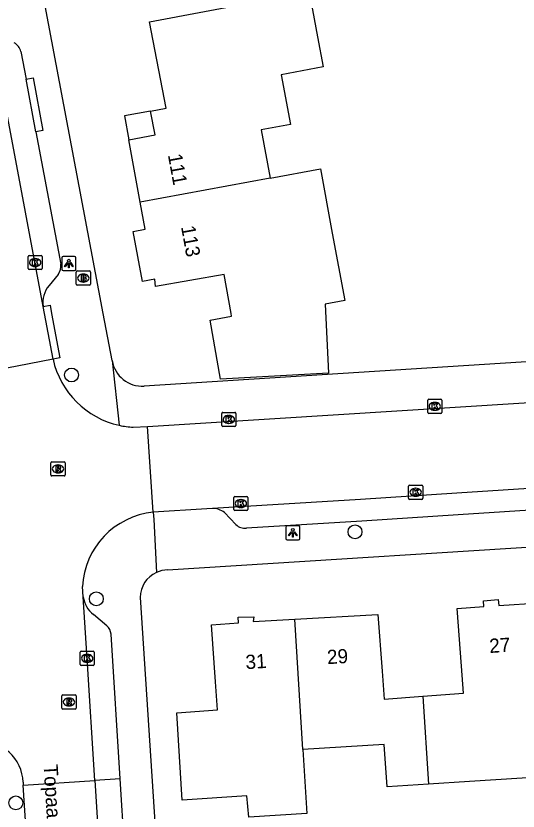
# Model space of a CAD drawing. Extents: x 159628 to 160723, y 388176 to 389416.
# Drawn here: x 160357.7 to 160393.1, y 388464.9 to 388521 of the extents above; entities that cross this region are included whole.
import ezdxf

# ---------------------------------------------------------------- set-up
doc = ezdxf.new("R2010")
doc.units = 0
for name, color, linetype in [('IMGEO_Boom', 7, 'Continuous'), ('IMGEO_Brandkraan', 7, 'Continuous'), ('IMGEO_Kolk', 7, 'Continuous'), ('IMGEO_Lichtpunt', 7, 'Continuous'), ('IMGEO_Openbare_ruimte_label', 7, 'Continuous'), ('IMGEO_Pand', 7, 'Continuous'), ('IMGEO_Pand_nummerreeks', 7, 'Continuous'), ('IMGEO_Pand_overbouw', 7, 'Continuous'), ('IMGEO_Parkeervlak_open', 7, 'Continuous'), ('IMGEO_Rijbaan_lokaal_open', 7, 'Continuous'), ('IMGEO_Rioolput', 7, 'Continuous'), ('IMGEO_Voetpad_open', 7, 'Continuous')]:
    doc.layers.add(name, color=color, linetype=linetype)

msp = doc.modelspace()

# ---------------------------------------------------------------- linework, layer by layer
at = {"layer": 'IMGEO_Boom'}
for centre in [(160361.626, 388495.666), (160381.602, 388484.612), (160363.369, 388479.883), (160357.7, 388465.499)]:
    msp.add_circle(centre, 0.489, dxfattribs=at)
at = {"layer": 'IMGEO_Brandkraan'}
for p, q in [((160362.026, 388502.999), (160362.878, 388502.999)), ((160361.951, 388502.073), (160361.951, 388502.925)), ((160362.439, 388502.779), (160362.464, 388502.779)), ((160362.952, 388502.925), (160362.952, 388502.073)), ((160362.878, 388501.999), (160362.026, 388501.999)), ((160362.462, 388502.219), (160362.437, 388502.219))]:
    msp.add_line(p, q, dxfattribs=at)
for points in [[(160362.026, 388502.999), (160362.878, 388502.999)], [(160361.951, 388502.073), (160361.951, 388502.925)], [(160362.299, 388502.699), (160362.299, 388502.299), (160362.512, 388502.299)], [(160362.53, 388502.699), (160362.299, 388502.699)], [(160362.478, 388502.618), (160362.424, 388502.618), (160362.424, 388502.542)], [(160362.424, 388502.542), (160362.477, 388502.542)], [(160362.486, 388502.466), (160362.424, 388502.466), (160362.424, 388502.385)], [(160362.952, 388502.925), (160362.952, 388502.073)], [(160362.878, 388501.999), (160362.026, 388501.999)], [(160362.424, 388502.385), (160362.486, 388502.385)]]:
    msp.add_lwpolyline(points, dxfattribs=at)
for centre, radius, start, end in [((160362.028, 388502.923), 0.0765, 91.552, 178.448), ((160362.028, 388502.923), 0.0765, 91.552, 178.448), ((160362.876, 388502.923), 0.0765, 1.552, 88.448), ((160362.876, 388502.923), 0.0765, 1.552, 88.448), ((160362.479, 388502.58), 0.0379, 267.8285, 90.9355), ((160362.487, 388502.425), 0.0404, 269.8759, 90.5077), ((160362.534, 388502.554), 0.145, 59.4692, 91.5367), ((160362.559, 388502.601), 0.0922, 285.5137, 58.1501), ((160362.564, 388502.409), 0.105, 301.3115, 78.989), ((160362.028, 388502.075), 0.0765, 181.552, 268.448), ((160362.028, 388502.075), 0.0765, 181.552, 268.448), ((160362.518, 388502.55), 0.251, 268.6676, 293.5347), ((160362.876, 388502.075), 0.0765, 271.552, 358.448), ((160362.876, 388502.075), 0.0765, 271.552, 358.448)]:
    msp.add_arc(centre, radius, start, end, dxfattribs=at)
for centre, major_axis, ratio, start_param, end_param in [((160362.438, 388502.499), (-0.387, 0.002), 0.722429, 4.712389, 7.853982), ((160362.463, 388502.499), (-0.39, 0.002), 0.717154, 1.570796, 4.712389)]:
    msp.add_ellipse(centre, major_axis=major_axis, ratio=ratio, start_param=start_param, end_param=end_param, dxfattribs=at)
at = {"layer": 'IMGEO_Kolk'}
for p, q in [((160358.557, 388503.167), (160358.557, 388504.019)), ((160358.632, 388504.093), (160359.484, 388504.093)), ((160359.045, 388503.873), (160359.07, 388503.873)), ((160359.558, 388504.019), (160359.558, 388503.167)), ((160359.484, 388503.093), (160358.632, 388503.093)), ((160359.068, 388503.313), (160359.043, 388503.313)), ((160386.725, 388493.03), (160386.725, 388493.882)), ((160386.8, 388493.956), (160387.652, 388493.956)), ((160387.213, 388493.736), (160387.238, 388493.736)), ((160387.726, 388493.882), (160387.726, 388493.03)), ((160372.208, 388492.106), (160372.208, 388492.958)), ((160372.283, 388493.032), (160373.135, 388493.032)), ((160373.209, 388492.958), (160373.209, 388492.106)), ((160387.652, 388492.956), (160386.8, 388492.956)), ((160387.236, 388493.176), (160387.211, 388493.176)), ((160372.696, 388492.812), (160372.721, 388492.812)), ((160373.135, 388492.032), (160372.283, 388492.032)), ((160372.719, 388492.252), (160372.694, 388492.252)), ((160385.452, 388487.899), (160386.304, 388487.899)), ((160385.377, 388486.973), (160385.377, 388487.825)), ((160385.865, 388487.679), (160385.89, 388487.679)), ((160386.378, 388487.825), (160386.378, 388486.973)), ((160373.057, 388486.178), (160373.057, 388487.03)), ((160373.132, 388487.104), (160373.984, 388487.104)), ((160373.545, 388486.884), (160373.57, 388486.884)), ((160374.058, 388487.03), (160374.058, 388486.178)), ((160386.304, 388486.899), (160385.452, 388486.899)), ((160385.888, 388487.119), (160385.863, 388487.119)), ((160373.568, 388486.324), (160373.543, 388486.324)), ((160373.984, 388486.104), (160373.132, 388486.104)), ((160362.225, 388475.265), (160362.225, 388476.117)), ((160362.3, 388476.191), (160363.152, 388476.191)), ((160363.226, 388476.117), (160363.226, 388475.265)), ((160362.713, 388475.971), (160362.738, 388475.971)), ((160363.152, 388475.191), (160362.3, 388475.191)), ((160362.736, 388475.411), (160362.711, 388475.411))]:
    msp.add_line(p, q, dxfattribs=at)
for points in [[(160358.557, 388503.167), (160358.557, 388504.019)], [(160358.632, 388504.093), (160359.484, 388504.093)], [(160358.878, 388503.793), (160359.001, 388503.793), (160359.001, 388503.642), (160359.131, 388503.793), (160359.295, 388503.793), (160359.149, 388503.642), (160359.302, 388503.393), (160359.15, 388503.393), (160359.065, 388503.557), (160359.001, 388503.49), (160359.001, 388503.393), (160358.878, 388503.393), (160358.878, 388503.793)], [(160359.558, 388504.019), (160359.558, 388503.167)], [(160359.484, 388503.093), (160358.632, 388503.093)], [(160386.725, 388493.03), (160386.725, 388493.882)], [(160386.8, 388493.956), (160387.652, 388493.956)], [(160387.046, 388493.656), (160387.169, 388493.656), (160387.169, 388493.505), (160387.299, 388493.656), (160387.463, 388493.656), (160387.317, 388493.505), (160387.47, 388493.256), (160387.318, 388493.256), (160387.233, 388493.42), (160387.169, 388493.353), (160387.169, 388493.256), (160387.046, 388493.256), (160387.046, 388493.656)], [(160387.726, 388493.882), (160387.726, 388493.03)], [(160372.208, 388492.106), (160372.208, 388492.958)], [(160372.283, 388493.032), (160373.135, 388493.032)], [(160373.209, 388492.958), (160373.209, 388492.106)], [(160387.652, 388492.956), (160386.8, 388492.956)], [(160372.529, 388492.732), (160372.652, 388492.732), (160372.652, 388492.581), (160372.782, 388492.732), (160372.946, 388492.732), (160372.8, 388492.581), (160372.953, 388492.332), (160372.801, 388492.332), (160372.716, 388492.496), (160372.652, 388492.429), (160372.652, 388492.332), (160372.529, 388492.332), (160372.529, 388492.732)], [(160373.135, 388492.032), (160372.283, 388492.032)], [(160385.452, 388487.899), (160386.304, 388487.899)], [(160385.377, 388486.973), (160385.377, 388487.825)], [(160385.698, 388487.599), (160385.821, 388487.599), (160385.821, 388487.448), (160385.951, 388487.599), (160386.115, 388487.599), (160385.969, 388487.448), (160386.122, 388487.199), (160385.97, 388487.199), (160385.885, 388487.363), (160385.821, 388487.296), (160385.821, 388487.199), (160385.698, 388487.199), (160385.698, 388487.599)], [(160386.378, 388487.825), (160386.378, 388486.973)], [(160373.057, 388486.178), (160373.057, 388487.03)], [(160373.132, 388487.104), (160373.984, 388487.104)], [(160373.378, 388486.804), (160373.501, 388486.804), (160373.501, 388486.653), (160373.631, 388486.804), (160373.795, 388486.804), (160373.649, 388486.653), (160373.802, 388486.404), (160373.65, 388486.404), (160373.565, 388486.568), (160373.501, 388486.501), (160373.501, 388486.404), (160373.378, 388486.404), (160373.378, 388486.804)], [(160374.058, 388487.03), (160374.058, 388486.178)], [(160386.304, 388486.899), (160385.452, 388486.899)], [(160373.984, 388486.104), (160373.132, 388486.104)], [(160362.225, 388475.265), (160362.225, 388476.117)], [(160362.3, 388476.191), (160363.152, 388476.191)], [(160363.226, 388476.117), (160363.226, 388475.265)], [(160362.546, 388475.891), (160362.669, 388475.891), (160362.669, 388475.74), (160362.799, 388475.891), (160362.963, 388475.891), (160362.817, 388475.74), (160362.97, 388475.491), (160362.818, 388475.491), (160362.733, 388475.655), (160362.669, 388475.588), (160362.669, 388475.491), (160362.546, 388475.491), (160362.546, 388475.891)], [(160363.152, 388475.191), (160362.3, 388475.191)]]:
    msp.add_lwpolyline(points, dxfattribs=at)
for centre, start, end in [((160358.634, 388504.017), 91.552, 178.448), ((160358.634, 388504.017), 91.552, 178.448), ((160359.482, 388504.017), 1.552, 88.448), ((160359.482, 388504.017), 1.552, 88.448), ((160358.634, 388503.169), 181.552, 268.448), ((160358.634, 388503.169), 181.552, 268.448), ((160359.482, 388503.169), 271.552, 358.448), ((160359.482, 388503.169), 271.552, 358.448), ((160386.802, 388493.88), 91.552, 178.448), ((160386.802, 388493.88), 91.552, 178.448), ((160387.65, 388493.88), 1.552, 88.448), ((160387.65, 388493.88), 1.552, 88.448), ((160372.285, 388492.956), 91.552, 178.448), ((160372.285, 388492.956), 91.552, 178.448), ((160373.133, 388492.956), 1.552, 88.448), ((160373.133, 388492.956), 1.552, 88.448), ((160386.802, 388493.032), 181.552, 268.448), ((160386.802, 388493.032), 181.552, 268.448), ((160387.65, 388493.032), 271.552, 358.448), ((160387.65, 388493.032), 271.552, 358.448), ((160372.285, 388492.108), 181.552, 268.448), ((160372.285, 388492.108), 181.552, 268.448), ((160373.133, 388492.108), 271.552, 358.448), ((160373.133, 388492.108), 271.552, 358.448), ((160385.454, 388487.823), 91.552, 178.448), ((160385.454, 388487.823), 91.552, 178.448), ((160386.302, 388487.823), 1.552, 88.448), ((160386.302, 388487.823), 1.552, 88.448), ((160373.134, 388487.028), 91.552, 178.448), ((160373.134, 388487.028), 91.552, 178.448), ((160373.982, 388487.028), 1.552, 88.448), ((160373.982, 388487.028), 1.552, 88.448), ((160385.454, 388486.975), 181.552, 268.448), ((160385.454, 388486.975), 181.552, 268.448), ((160386.302, 388486.975), 271.552, 358.448), ((160386.302, 388486.975), 271.552, 358.448), ((160373.134, 388486.18), 181.552, 268.448), ((160373.134, 388486.18), 181.552, 268.448), ((160373.982, 388486.18), 271.552, 358.448), ((160373.982, 388486.18), 271.552, 358.448), ((160362.302, 388476.115), 91.552, 178.448), ((160362.302, 388476.115), 91.552, 178.448), ((160363.15, 388476.115), 1.552, 88.448), ((160363.15, 388476.115), 1.552, 88.448), ((160362.302, 388475.267), 181.552, 268.448), ((160362.302, 388475.267), 181.552, 268.448), ((160363.15, 388475.267), 271.552, 358.448), ((160363.15, 388475.267), 271.552, 358.448)]:
    msp.add_arc(centre, 0.0765, start, end, dxfattribs=at)
for centre, major_axis, ratio, start_param, end_param in [((160359.044, 388503.593), (-0.387, 0.002), 0.722429, 4.712389, 7.853982), ((160359.069, 388503.593), (-0.39, 0.002), 0.717154, 1.570796, 4.712389), ((160387.212, 388493.456), (-0.387, 0.002), 0.722429, 4.712389, 7.853982), ((160387.237, 388493.456), (-0.39, 0.002), 0.717154, 1.570796, 4.712389), ((160372.695, 388492.532), (-0.387, 0.002), 0.722429, 4.712389, 7.853982), ((160372.72, 388492.532), (-0.39, 0.002), 0.717154, 1.570796, 4.712389), ((160385.864, 388487.399), (-0.387, 0.002), 0.722429, 4.712389, 7.853982), ((160385.889, 388487.399), (-0.39, 0.002), 0.717154, 1.570796, 4.712389), ((160373.544, 388486.604), (-0.387, 0.002), 0.722429, 4.712389, 7.853982), ((160373.569, 388486.604), (-0.39, 0.002), 0.717154, 1.570796, 4.712389), ((160362.712, 388475.691), (-0.387, 0.002), 0.722429, 4.712389, 7.853982), ((160362.737, 388475.691), (-0.39, 0.002), 0.717154, 1.570796, 4.712389)]:
    msp.add_ellipse(centre, major_axis=major_axis, ratio=ratio, start_param=start_param, end_param=end_param, dxfattribs=at)
at = {"layer": 'IMGEO_Lichtpunt'}
for p, q in [((160360.937, 388503.924), (160360.937, 388503.117)), ((160360.937, 388503.924), (160360.937, 388503.117)), ((160361.839, 388504.019), (160361.031, 388504.019)), ((160361.839, 388504.019), (160361.031, 388504.019)), ((160361.933, 388503.117), (160361.933, 388503.924)), ((160361.933, 388503.117), (160361.933, 388503.924)), ((160361.031, 388503.023), (160361.839, 388503.023)), ((160361.031, 388503.023), (160361.839, 388503.023)), ((160376.719, 388484.943), (160376.719, 388484.136)), ((160376.719, 388484.943), (160376.719, 388484.136)), ((160377.621, 388485.038), (160376.813, 388485.038)), ((160377.621, 388485.038), (160376.813, 388485.038)), ((160377.715, 388484.136), (160377.715, 388484.943)), ((160377.715, 388484.136), (160377.715, 388484.943)), ((160376.813, 388484.042), (160377.621, 388484.042)), ((160376.813, 388484.042), (160377.621, 388484.042))]:
    msp.add_line(p, q, dxfattribs=at)
for points in [[(160361.311, 388503.588), (160361.35, 388503.56), (160361.162, 388503.298), (160361.124, 388503.325), (160361.311, 388503.588)], [(160361.523, 388503.56), (160361.561, 388503.587), (160361.748, 388503.325), (160361.709, 388503.297), (160361.523, 388503.56)], [(160361.413, 388503.54), (160361.46, 388503.54), (160361.46, 388503.218), (160361.413, 388503.218), (160361.413, 388503.54)], [(160377.093, 388484.607), (160377.132, 388484.579), (160376.944, 388484.317), (160376.906, 388484.344), (160377.093, 388484.607)], [(160377.195, 388484.559), (160377.242, 388484.559), (160377.242, 388484.237), (160377.195, 388484.237), (160377.195, 388484.559)], [(160377.305, 388484.579), (160377.343, 388484.606), (160377.53, 388484.344), (160377.491, 388484.316), (160377.305, 388484.579)]]:
    msp.add_lwpolyline(points, dxfattribs=at)
for centre in [(160361.436, 388503.722), (160377.218, 388484.741)]:
    msp.add_circle(centre, 0.0994, dxfattribs=at)
for centre, start, end in [((160361.031, 388503.924), 90, 180), ((160361.031, 388503.924), 90, 180), ((160361.839, 388503.924), 0, 90), ((160361.839, 388503.924), 0, 90), ((160361.031, 388503.117), 180, 270), ((160361.031, 388503.117), 180, 270), ((160361.839, 388503.117), 270, 0), ((160361.839, 388503.117), 270, 360), ((160376.813, 388484.943), 90, 180), ((160376.813, 388484.943), 90, 180), ((160377.621, 388484.943), 0, 90), ((160377.621, 388484.943), 0, 90), ((160376.813, 388484.136), 180, 270), ((160376.813, 388484.136), 180, 270), ((160377.621, 388484.136), 270, 0), ((160377.621, 388484.136), 270, 360)]:
    msp.add_arc(centre, 0.0946, start, end, dxfattribs=at)
at = {"layer": 'IMGEO_Pand'}
for points in [[(160366.466, 388507.844), (160365.649, 388512.246), (160367.508, 388512.601), (160367.189, 388514.266), (160368.286, 388514.475), (160367.121, 388520.564), (160378.364, 388522.706), (160378.961, 388519.498), (160379.356, 388517.378), (160376.406, 388516.829), (160377.057, 388513.335), (160374.977, 388512.947), (160375.612, 388509.537)], [(160375.612, 388509.537), (160379.162, 388510.194), (160380.004, 388505.662), (160380.884, 388500.923), (160379.496, 388500.666), (160379.745, 388495.783), (160372.131, 388495.363), (160371.391, 388499.532), (160372.905, 388499.801), (160372.87, 388500), (160372.381, 388502.754), (160367.545, 388501.896), (160367.487, 388502.412), (160366.619, 388502.25), (160365.964, 388505.778), (160366.82, 388505.938), (160366.466, 388507.844)], [(160375.612, 388509.537), (160366.466, 388507.844)], [(160386.378, 388473.014), (160389.242, 388473.228), (160389.099, 388475.145), (160388.796, 388479.2), (160390.687, 388479.342), (160390.658, 388479.741), (160391.702, 388479.834), (160391.74, 388479.41), (160394.627, 388479.593)], [(160377.931, 388469.253), (160378.196, 388464.746), (160374.119, 388464.501), (160373.977, 388465.992), (160369.43, 388465.699), (160369.038, 388471.855), (160371.908, 388472.052), (160371.772, 388474.034), (160371.495, 388478.064), (160373.4, 388478.195), (160373.372, 388478.596), (160374.461, 388478.617), (160374.433, 388478.283), (160377.366, 388478.449)], [(160377.366, 388478.449), (160383.212, 388478.781), (160383.511, 388474.787), (160383.659, 388472.81), (160386.378, 388473.014)], [(160377.931, 388469.253), (160377.366, 388478.449)], [(160386.378, 388473.014), (160386.781, 388466.82)], [(160395.211, 388470.372), (160395.053, 388470.362), (160395.243, 388467.368), (160389.666, 388467.007), (160386.781, 388466.82)], [(160386.781, 388466.82), (160383.858, 388466.631), (160383.665, 388469.625), (160377.931, 388469.253)]]:
    msp.add_lwpolyline(points, dxfattribs=at)
at = {"layer": 'IMGEO_Pand_overbouw'}
msp.add_lwpolyline([(160365.649, 388512.246), (160367.508, 388512.601), (160367.189, 388514.266), (160365.362, 388513.927)], close=True, dxfattribs=at)
at = {"layer": 'IMGEO_Parkeervlak_open'}
msp.add_lwpolyline([(160365.049, 388467.186), (160363.266, 388467.074)], dxfattribs=at)
at = {"layer": 'IMGEO_Rijbaan_lokaal_open'}
for points in [[(160359.619, 388500.498), (160355.785, 388520.824)], [(160360.315, 388496.776), (160359.705, 388500), (160359.619, 388500.498)], [(160360.315, 388496.776), (160355.339, 388495.817)], [(160366.987, 388492.046), (160402.116, 388494.248), (160408.897, 388494.672), (160420.362, 388495.391), (160424.131, 388495.627), (160427.705, 388495.851)], [(160365.977, 388491.983), (160366.987, 388492.046)], [(160367.38, 388485.986), (160366.987, 388492.046)], [(160428.063, 388489.866), (160422.859, 388489.52), (160416.087, 388489.084), (160406.093, 388488.441), (160399.309, 388488.005), (160388.781, 388487.328), (160381.99, 388486.891), (160371.556, 388486.262)], [(160371.556, 388486.262), (160371.152, 388486.237), (160367.38, 388485.986)], [(160362.443, 388480.027), (160362.401, 388480.744)], [(160363.266, 388467.074), (160362.721, 388475.691), (160362.443, 388480.027)], [(160358.205, 388466.963), (160358.219, 388466.756)], [(160358.219, 388466.756), (160363.266, 388467.074)], [(160358.43, 388463.522), (160358.219, 388466.756)], [(160363.266, 388467.074), (160363.877, 388457.381), (160364.342, 388450.32)]]:
    msp.add_lwpolyline(points, dxfattribs=at)
for centre, radius, start, end in [((160366.311, 388498.118), 6.144, 192.6124, 257.584), ((160366.31, 388498.137), 6.163, 257.6337, 266.9034), ((160367.911, 388480.496), 5.516, 95.5281, 177.4198), ((160355.209, 388466.856), 2.998, 2.0463, 93.7932)]:
    msp.add_arc(centre, radius, start, end, dxfattribs=at)
at = {"layer": 'IMGEO_Rioolput'}
for p, q in [((160360.242, 388489.546), (160361.094, 388489.546)), ((160360.167, 388488.62), (160360.167, 388489.472)), ((160360.655, 388489.326), (160360.68, 388489.326)), ((160361.168, 388489.472), (160361.168, 388488.62)), ((160361.094, 388488.546), (160360.242, 388488.546)), ((160360.678, 388488.766), (160360.653, 388488.766)), ((160360.942, 388472.186), (160360.942, 388473.038)), ((160361.017, 388473.112), (160361.869, 388473.112)), ((160361.43, 388472.892), (160361.455, 388472.892)), ((160361.943, 388473.038), (160361.943, 388472.186)), ((160361.453, 388472.332), (160361.428, 388472.332)), ((160361.869, 388472.112), (160361.017, 388472.112))]:
    msp.add_line(p, q, dxfattribs=at)
for points in [[(160360.242, 388489.546), (160361.094, 388489.546)], [(160360.167, 388488.62), (160360.167, 388489.472)], [(160360.756, 388489.244), (160360.504, 388489.246), (160360.504, 388488.846)], [(160360.504, 388488.846), (160360.628, 388488.846), (160360.628, 388489.008), (160360.639, 388489.008)], [(160360.682, 388489.165), (160360.628, 388489.165), (160360.628, 388489.084)], [(160360.628, 388489.084), (160360.68, 388489.084)], [(160361.168, 388489.472), (160361.168, 388488.62)], [(160361.094, 388488.546), (160360.242, 388488.546)], [(160360.686, 388488.979), (160360.757, 388488.846), (160360.897, 388488.846), (160360.832, 388488.972)], [(160360.942, 388472.186), (160360.942, 388473.038)], [(160361.017, 388473.112), (160361.869, 388473.112)], [(160361.531, 388472.81), (160361.279, 388472.812), (160361.279, 388472.412)], [(160361.457, 388472.731), (160361.403, 388472.731), (160361.403, 388472.65)], [(160361.943, 388473.038), (160361.943, 388472.186)], [(160361.279, 388472.412), (160361.403, 388472.412), (160361.403, 388472.574), (160361.414, 388472.574)], [(160361.403, 388472.65), (160361.455, 388472.65)], [(160361.461, 388472.545), (160361.532, 388472.412), (160361.672, 388472.412), (160361.607, 388472.538)], [(160361.869, 388472.112), (160361.017, 388472.112)]]:
    msp.add_lwpolyline(points, dxfattribs=at)
for centre, radius, start, end in [((160360.244, 388489.47), 0.0765, 91.552, 178.448), ((160360.244, 388489.47), 0.0765, 91.552, 178.448), ((160361.092, 388489.47), 0.0765, 1.552, 88.448), ((160361.092, 388489.47), 0.0765, 1.552, 88.448), ((160360.638, 388488.955), 0.0533, 26.0293, 88.6989), ((160360.664, 388489.273), 0.19, 274.7715, 282.9687), ((160360.688, 388489.069), 0.0964, 77.0061, 93.1865), ((160360.702, 388489.126), 0.0378, 276.6634, 79.6772), ((160360.755, 388489.134), 0.109, 350.3612, 89.416), ((160360.753, 388489.134), 0.112, 277.5842, 350.9817), ((160360.737, 388488.919), 0.108, 29.5134, 73.7905), ((160360.244, 388488.622), 0.0765, 181.552, 268.448), ((160360.244, 388488.622), 0.0765, 181.552, 268.448), ((160361.092, 388488.622), 0.0765, 271.552, 358.448), ((160361.092, 388488.622), 0.0765, 271.552, 358.448), ((160361.019, 388473.036), 0.0765, 91.552, 178.448), ((160361.019, 388473.036), 0.0765, 91.552, 178.448), ((160361.463, 388472.635), 0.0964, 77.0061, 93.1865), ((160361.477, 388472.692), 0.0378, 276.6634, 79.6772), ((160361.53, 388472.7), 0.109, 350.3612, 89.416), ((160361.867, 388473.036), 0.0765, 1.552, 88.448), ((160361.867, 388473.036), 0.0765, 1.552, 88.448), ((160361.019, 388472.188), 0.0765, 181.552, 268.448), ((160361.019, 388472.188), 0.0765, 181.552, 268.448), ((160361.413, 388472.521), 0.0533, 26.0293, 88.6989), ((160361.439, 388472.839), 0.19, 274.7715, 282.9687), ((160361.528, 388472.7), 0.112, 277.5842, 350.9817), ((160361.512, 388472.485), 0.108, 29.5134, 73.7905), ((160361.867, 388472.188), 0.0765, 271.552, 358.448), ((160361.867, 388472.188), 0.0765, 271.552, 358.448)]:
    msp.add_arc(centre, radius, start, end, dxfattribs=at)
for centre, major_axis, ratio, start_param, end_param in [((160360.654, 388489.046), (-0.387, 0.002), 0.722429, 4.712389, 7.853982), ((160360.679, 388489.046), (-0.39, 0.002), 0.717154, 1.570796, 4.712389), ((160361.429, 388472.612), (-0.387, 0.002), 0.722429, 4.712389, 7.853982), ((160361.454, 388472.612), (-0.39, 0.002), 0.717154, 1.570796, 4.712389)]:
    msp.add_ellipse(centre, major_axis=major_axis, ratio=ratio, start_param=start_param, end_param=end_param, dxfattribs=at)
at = {"layer": 'IMGEO_Voetpad_open'}
for points in [[(160364.48, 388496.683), (160363.856, 388500), (160359.702, 388522.062)], [(160358.044, 388518.479), (160358.413, 388516.516)], [(160358.413, 388516.516), (160358.909, 388516.608), (160359.601, 388512.9), (160359.11, 388512.809)], [(160359.11, 388512.809), (160358.413, 388516.516)], [(160359.11, 388512.809), (160360.863, 388503.487)], [(160360.673, 388502.745), (160360.034, 388501.964)], [(160359.619, 388500.498), (160360.11, 388500.589), (160360.22, 388500), (160360.806, 388496.867), (160360.315, 388496.776)], [(160427.265, 388498.731), (160366.742, 388494.873)], [(160364.48, 388496.683), (160364.99, 388492.117)], [(160429.203, 388489.351), (160428.559, 388488.573), (160428.377, 388488.44), (160428.166, 388488.337), (160428.052, 388488.313), (160427.943, 388488.297), (160422.958, 388487.974), (160416.185, 388487.557), (160406.187, 388486.925), (160399.403, 388486.496), (160388.881, 388485.8), (160382.089, 388485.351), (160373.952, 388484.861)], [(160367.38, 388485.986), (160367.414, 388485.488), (160367.602, 388481.743)], [(160368.394, 388481.92), (160430.92, 388485.882)], [(160373.213, 388485.119), (160372.394, 388485.966)], [(160366.464, 388479.982), (160370.129, 388423.835)], [(160364.105, 388477.984), (160363.163, 388478.782)], [(160365.049, 388467.186), (160364.415, 388477.386)], [(160366.133, 388450.431), (160365.661, 388457.518), (160365.049, 388467.186)]]:
    msp.add_lwpolyline(points, dxfattribs=at)
for centre, radius, start, end in [((160357.156, 388518.271), 0.913, 13.1846, 61.9247), ((160359.936, 388503.329), 0.941, 321.6116, 9.6627), ((160361.408, 388500.783), 1.812, 139.3324, 189.0557), ((160366.635, 388497.057), 2.187, 189.8554, 272.8126), ((160371.557, 388484.931), 1.331, 51.0392, 90.0522), ((160373.855, 388485.771), 0.915, 225.4272, 276.0826), ((160368.413, 388479.971), 1.949, 114.5933, 179.6637), ((160368.416, 388479.96), 1.96, 90.6492, 114.5463), ((160364.341, 388480.294), 1.916, 188.0014, 232.0813), ((160363.459, 388477.27), 0.963, 6.9262, 47.8778)]:
    msp.add_arc(centre, radius, start, end, dxfattribs=at)

# ---------------------------------------------------------------- texts
at = {"layer": 'IMGEO_Openbare_ruimte_label'}
msp.add_text('Topaasring', height=1, rotation=273.5549, dxfattribs=at).set_placement((160359.646, 388468.179))
at = {"layer": 'IMGEO_Pand_nummerreeks'}
for s, rotation, p in [('111', 280.3808, (160368.407, 388511.177)), ('113', 280.3818, (160369.335, 388506.112)), ('27', 3.7414, (160391.099, 388476.064)), ('29', 3.5017, (160379.658, 388475.277)), ('31', 3.5008, (160373.912, 388474.926))]:
    msp.add_text(s, height=1, rotation=rotation, dxfattribs=at).set_placement(p)

doc.saveas('drawing.dxf')
